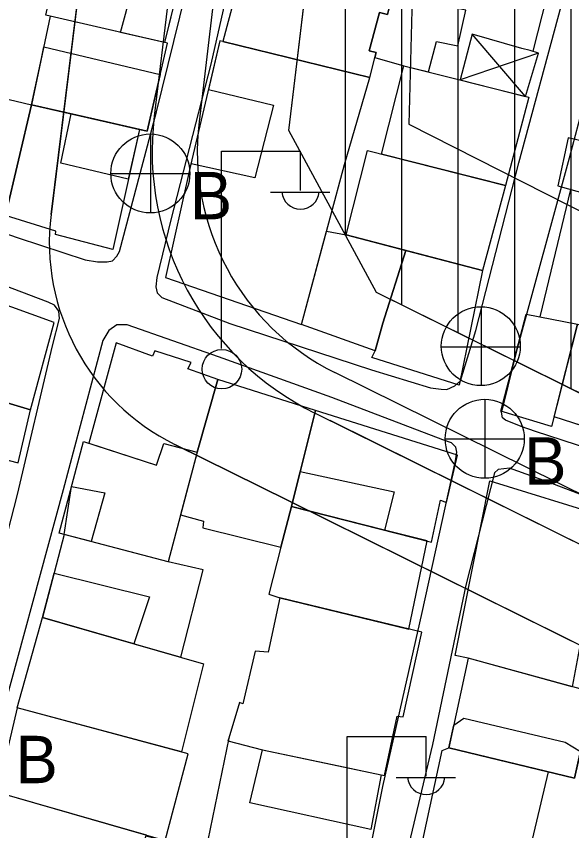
# Model space of a CAD drawing. Extents: x 417997 to 421451, y 4451742 to 4455216.
# Drawn here: x 420250.6 to 420299.8, y 4452595.7 to 4452667.9 of the extents above; entities that cross this region are included whole.
import ezdxf

# ---------------------------------------------------------------- set-up
doc = ezdxf.new("R2010")
doc.units = 0
for name, color, linetype in [('ADAKENARI', 7, 'Continuous'), ('B_Mesken', 7, 'Continuous'), ('B_Sundurma', 7, 'Continuous'), ('B_Teras', 7, 'Continuous'), ('KALDIRIM', 7, 'Continuous'), ('PL_KON_MEV_450', 7, 'Continuous'), ('PL_TİCK', 7, 'Continuous'), ('S_Elektrik_Diregi', 7, 'Continuous'), ('S_Rogar_Kapagi', 7, 'Continuous'), ('S_Rogar_Kapagi_Buski', 7, 'Continuous'), ('Sinir_Duvar_tek_tarafa_ait', 7, 'Continuous'), ('SN_KENTSEL_DONUSUM', 7, 'Continuous'), ('TR_TİCK', 7, 'Continuous'), ('TR_YUKSEKYOGUNKONUT', 7, 'Continuous'), ('Yol_Sose', 7, 'Continuous')]:
    doc.layers.add(name, color=color, linetype=linetype)

msp = doc.modelspace()

# ---------------------------------------------------------------- linework, layer by layer
at = {"layer": 'ADAKENARI'}
for p, q in [((420274.779, 4452657.737), (420288.946, 4452776.01)), ((420274.779, 4452657.737), (420288.946, 4452776.01)), ((420268.165, 4452767.263), (420253.703, 4452650.28)), ((420268.165, 4452767.263), (420253.703, 4452650.28)), ((420282.548, 4452643.366), (420274.779, 4452657.737)), ((420282.548, 4452643.366), (420274.779, 4452657.737)), ((420361.087, 4452604.42), (420282.548, 4452643.366)), ((420361.087, 4452604.42), (420282.548, 4452643.366)), ((420264.666, 4452629.908), (420274.775, 4452624.895)), ((420264.666, 4452629.908), (420274.775, 4452624.895)), ((420274.775, 4452624.895), (420344.451, 4452590.339)), ((420274.775, 4452624.895), (420344.451, 4452590.339))]:
    msp.add_line(p, q, dxfattribs=at)
msp.add_arc((420273.552, 4452647.826), 20, 172.95245, 243.6215, dxfattribs=at)
msp.add_arc((420273.552, 4452647.826), 20, 172.95245, 243.6215, dxfattribs=at)
at = {"layer": 'B_Mesken'}
for points in [[(420265.639, 4452673.283), (420263.757, 4452665.544), (420253.64, 4452667.86), (420253.232, 4452667.956), (420254.955, 4452675.744), (420258.104, 4452674.984)], [(420270.983, 4452673.396), (420268.921, 4452665.63), (420281.946, 4452662.446), (420282.517, 4452664.644), (420281.895, 4452664.809), (420282.788, 4452668.2), (420283.502, 4452668.012), (420284.083, 4452670.282)], [(420287.144, 4452662.93), (420287.836, 4452665.611), (420289.749, 4452665.232), (420290.444, 4452668.411), (420288.931, 4452668.699), (420289.563, 4452671.387), (420284.368, 4452672.667), (420283.776, 4452670.355), (420284.083, 4452670.282), (420283.502, 4452668.012), (420282.788, 4452668.2), (420281.895, 4452664.809), (420282.517, 4452664.644), (420282.401, 4452664.194), (420284.967, 4452663.481)], [(420253.64, 4452667.86), (420251.972, 4452660.013), (420262.218, 4452657.661), (420264.02, 4452665.484)], [(420268.921, 4452665.63), (420268.651, 4452665.672), (420266.07, 4452654.628), (420263.841, 4452644.692), (420275.89, 4452640.532), (420279.694, 4452654.732), (420281.946, 4452662.446)], [(420282.969, 4452655.647), (420284.967, 4452663.481), (420296.04, 4452660.682), (420293.97, 4452652.858)], [(420239.198, 4452653.879), (420241.077, 4452662.623), (420251.972, 4452660.013), (420249.681, 4452650.186)], [(420301.535, 4452661.239), (420300.653, 4452656.816), (420299.525, 4452657.09), (420298.61, 4452652.822), (420311.531, 4452649.193), (420313.833, 4452658.041)], [(420249.681, 4452650.186), (420251.972, 4452660.013), (420257.578, 4452658.726), (420261.547, 4452657.815), (420259.178, 4452647.17), (420254.103, 4452648.526), (420254.118, 4452648.813)], [(420281.743, 4452655.958), (420293.97, 4452652.858), (420291.922, 4452645.316), (420279.836, 4452648.491)], [(420285.143, 4452647.097), (420283.103, 4452640.666), (420282.404, 4452638.208), (420275.89, 4452640.532), (420278.105, 4452648.799), (420279.836, 4452648.491)], [(420253.985, 4452640.704), (420236.584, 4452647.005), (420234.325, 4452637.827), (420235.782, 4452637.54), (420236.337, 4452639.451), (420239.691, 4452638.784), (420239.262, 4452636.756), (420251.875, 4452632.978)], [(420291.922, 4452645.316), (420289.872, 4452635.162), (420282.134, 4452637.608), (420282.404, 4452638.208), (420283.103, 4452640.666), (420285.143, 4452647.097)], [(420300.348, 4452640.564), (420298.049, 4452631.482), (420293.557, 4452632.851), (420295.799, 4452641.451)], [(420307.943, 4452629.253), (420298.272, 4452632.361), (420300.348, 4452640.564), (420310.02, 4452638.073)], [(420259.486, 4452638.897), (420257.062, 4452630.007), (420263.047, 4452628.052), (420263.7, 4452629.996), (420263.7, 4452629.996), (420263.7, 4452629.996), (420266.641, 4452629.228), (420268.468, 4452635.663), (420265.823, 4452636.612), (420266.114, 4452637.18), (420262.913, 4452638.208), (420262.682, 4452637.715)], [(420239.256, 4452636.757), (420237.997, 4452631.569), (420250.789, 4452628.267), (420251.875, 4452632.978)], [(420268.468, 4452635.663), (420266.641, 4452629.228), (420265.175, 4452623.672), (420267.217, 4452623.093), (420267.138, 4452622.517), (420274.055, 4452620.789), (420275.002, 4452624.397), (420277.14, 4452632.904)], [(420277.14, 4452632.904), (420275.002, 4452624.397), (420287.421, 4452621.245), (420288.218, 4452624.959), (420288.75, 4452624.746), (420289.701, 4452628.956)], [(420263.7, 4452629.996), (420266.641, 4452629.228), (420264.071, 4452619.483), (420254.427, 4452622.047), (420256.569, 4452630.168), (420263.047, 4452628.052)], [(420290.667, 4452610.945), (420289.507, 4452611.189), (420292.587, 4452626.68), (420302.708, 4452623.538), (420299.874, 4452608.419)], [(420285.385, 4452613.528), (420287.015, 4452621.349), (420283.229, 4452622.309), (420275.002, 4452624.397), (420274.055, 4452620.789), (420272.989, 4452616.625), (420273.977, 4452616.292)], [(420254.864, 4452621.931), (420252.955, 4452614.561), (420265.205, 4452611.03), (420267.181, 4452618.799), (420264.071, 4452619.483)], [(420271.788, 4452611.574), (420270.689, 4452606.918), (420270.41, 4452607.008), (420269.456, 4452603.867), (420269.375, 4452603.619), (420272.441, 4452602.829), (420278.651, 4452601.518), (420282.954, 4452600.61), (420283.255, 4452600.543), (420284.375, 4452605.812), (420284.896, 4452605.763), (420286.548, 4452613.246), (420273.977, 4452616.292), (420272.943, 4452611.498)], [(420252.955, 4452614.561), (420267.208, 4452610.453), (420265.273, 4452602.64), (420250.693, 4452606.557)], [(420290.667, 4452610.945), (420288.935, 4452602.994), (420300.073, 4452600.313), (420301.771, 4452607.899)], [(420250.693, 4452606.557), (420248.94, 4452599.087), (420263.823, 4452594.792), (420265.854, 4452602.484)], [(420282.036, 4452595.776), (420271.311, 4452598.132), (420272.441, 4452602.829), (420282.954, 4452600.61)], [(420297.729, 4452600.877), (420295.792, 4452592.625), (420286.625, 4452594.806), (420288.338, 4452602.777), (420288.935, 4452602.994)], [(420262.123, 4452595.283), (420259.746, 4452587.624), (420246.644, 4452591.001), (420248.94, 4452599.087)]]:
    msp.add_lwpolyline(points, close=True, dxfattribs=at)
at = {"layer": 'B_Sundurma'}
for p, q in [((420295.746, 4452660.756), (420291.021, 4452666.275)), ((420296.888, 4452664.577), (420289.937, 4452662.224))]:
    msp.add_line(p, q, dxfattribs=at)
msp.add_lwpolyline([(420295.746, 4452660.756), (420296.888, 4452664.577), (420296.142, 4452664.828), (420295.415, 4452665.013), (420291.021, 4452666.275), (420289.937, 4452662.224)], close=True, dxfattribs=at)
at = {"layer": 'B_Teras'}
for points in [[(420259.856, 4452666.437), (420260.856, 4452670.15), (420263.268, 4452670.52), (420264.873, 4452670.132), (420263.757, 4452665.544)], [(420275.89, 4452640.532), (420279.694, 4452654.732), (420281.946, 4452662.446), (420268.921, 4452665.63), (420268.651, 4452665.672), (420267.646, 4452661.372), (420273.415, 4452659.975), (420271.745, 4452653.552), (420266.106, 4452654.781), (420266.07, 4452654.628), (420263.841, 4452644.692)], [(420253.062, 4452665.142), (420263.381, 4452662.709), (420262.218, 4452657.661), (420257.578, 4452658.726), (420251.972, 4452660.013), (420252.846, 4452664.126)], [(420254.558, 4452654.848), (420255.501, 4452659.203), (420257.578, 4452658.726), (420261.547, 4452657.815), (420260.543, 4452653.429)], [(420308.902, 4452633.327), (420302.862, 4452634.637), (420301.676, 4452631.267), (420298.272, 4452632.361), (420300.348, 4452640.564), (420310.02, 4452638.073)], [(420284.089, 4452625.691), (420283.229, 4452622.309), (420275.002, 4452624.397), (420275.783, 4452627.503)], [(420258.47, 4452625.622), (420257.251, 4452621.297), (420254.864, 4452621.931), (420255.516, 4452626.178)], [(420253.972, 4452618.488), (420262.412, 4452616.395), (420261.028, 4452612.234), (420252.955, 4452614.561)], [(420289.373, 4452605.003), (420290.265, 4452605.626), (420299.234, 4452603.492), (420300.6, 4452602.67), (420300.073, 4452600.313), (420300.073, 4452600.313), (420288.935, 4452602.994)]]:
    msp.add_lwpolyline(points, close=True, dxfattribs=at)
at = {"layer": 'KALDIRIM'}
for p, q in [((420266.868, 4452692.594), (420262.844, 4452659.003)), ((420266.868, 4452692.594), (420262.844, 4452659.003)), ((420270.882, 4452692.469), (420266.814, 4452658.512)), ((420270.882, 4452692.469), (420266.814, 4452658.512)), ((420362.188, 4452594.944), (420278.834, 4452636.278)), ((420362.188, 4452594.944), (420278.834, 4452636.278)), ((420360.116, 4452591.507), (420277.072, 4452632.687)), ((420360.116, 4452591.507), (420277.072, 4452632.687)), ((420360.116, 4452591.507), (420278.423, 4452632.017)), ((420360.116, 4452591.507), (420278.423, 4452632.017))]:
    msp.add_line(p, q, dxfattribs=at)
for radius, start, end in [(25.909, 173.13378, 243.65924), (25.909, 173.13378, 243.65924), (21.909, 173.16919, 243.62406), (21.909, 173.16919, 243.62406)]:
    msp.add_arc((420288.568, 4452655.906), radius, start, end, dxfattribs=at)
at = {"layer": 'PL_KON_MEV_450'}
msp.add_lwpolyline([(420299.789, 4452788.55), (420467.865, 4452834.024), (420464.625, 4452792.442), (420385.138, 4452799.106), (420376.655, 4452726.126), (420364.656, 4452632.456), (420451.746, 4452625.102), (420449.423, 4452575.558), (420449.423, 4452560.615), (420361.087, 4452604.42), (420282.548, 4452643.366), (420274.779, 4452657.737), (420288.946, 4452776.01)], close=True, dxfattribs=at)
msp.add_lwpolyline([(420299.789, 4452788.55), (420467.865, 4452834.024), (420464.625, 4452792.442), (420385.138, 4452799.106), (420376.655, 4452726.126), (420364.656, 4452632.456), (420451.746, 4452625.102), (420449.423, 4452575.558), (420449.423, 4452560.615), (420361.087, 4452604.42), (420282.548, 4452643.366), (420274.779, 4452657.737), (420288.946, 4452776.01)], close=True, dxfattribs=at)
at = {"layer": 'PL_TİCK'}
for points in [[(420253.703, 4452650.28), (420268.165, 4452767.263), (420262.235, 4452772.505), (420196.745, 4452756.055), (420191.807, 4452749.838), (420189.699, 4452630.41), (420189.599, 4452607.801), (420189.767, 4452589.002), (420190.028, 4452586.79), (420276.745, 4452528.455)], [(420253.703, 4452650.28), (420268.165, 4452767.263), (420262.235, 4452772.505), (420196.745, 4452756.055), (420191.807, 4452749.838), (420189.699, 4452630.41), (420189.599, 4452607.801), (420189.767, 4452589.002), (420190.028, 4452586.79), (420276.745, 4452528.455)], [(420276.745, 4452528.455), (420279.227, 4452526.785), (420315.233, 4452506.091), (420321.858, 4452514.013), (420350.28, 4452587.449), (420350.28, 4452587.449), (420344.451, 4452590.339), (420274.775, 4452624.895), (420264.666, 4452629.908)], [(420276.745, 4452528.455), (420279.227, 4452526.785), (420315.233, 4452506.091), (420321.858, 4452514.013), (420350.28, 4452587.449), (420350.28, 4452587.449), (420344.451, 4452590.339), (420274.775, 4452624.895), (420264.666, 4452629.908)]]:
    msp.add_lwpolyline(points, dxfattribs=at)
msp.add_arc((420273.552, 4452647.826), 20, 172.95245, 243.6215, dxfattribs=at)
msp.add_arc((420273.552, 4452647.826), 20, 172.95245, 243.6215, dxfattribs=at)
at = {"layer": 'S_Elektrik_Diregi'}
for p, q in [((420268.805, 4452638.408), (420268.805, 4452655.908)), ((420268.805, 4452655.908), (420275.805, 4452655.908)), ((420275.805, 4452652.408), (420275.805, 4452655.908)), ((420273.145, 4452652.268), (420278.395, 4452652.268)), ((420279.943, 4452586.503), (420279.943, 4452604.003)), ((420279.943, 4452604.003), (420286.943, 4452604.003)), ((420286.943, 4452600.503), (420286.943, 4452604.003)), ((420284.283, 4452600.363), (420289.533, 4452600.363))]:
    msp.add_line(p, q, dxfattribs=at)
msp.add_circle((420268.841, 4452636.573), 1.75, dxfattribs=at)
for centre in [(420275.806, 4452652.421), (420286.944, 4452600.516)]:
    msp.add_arc(centre, 1.658, 184.83843, 355.14641, dxfattribs=at)
at = {"layer": 'S_Rogar_Kapagi'}
for p, q in [((420291.824, 4452635.086), (420291.824, 4452642.086)), ((420288.254, 4452638.551), (420295.254, 4452638.551))]:
    msp.add_line(p, q, dxfattribs=at)
msp.add_circle((420291.771, 4452638.614), 3.5, dxfattribs=at)
at = {"layer": 'S_Rogar_Kapagi_Buski'}
for p, q in [((420262.501, 4452657.425), (420262.501, 4452650.425)), ((420259.001, 4452653.925), (420266.001, 4452653.925)), ((420292.122, 4452633.905), (420292.122, 4452626.905)), ((420288.622, 4452630.405), (420295.622, 4452630.405))]:
    msp.add_line(p, q, dxfattribs=at)
for centre in [(420262.501, 4452653.925), (420292.122, 4452630.405)]:
    msp.add_circle(centre, 3.5, dxfattribs=at)
at = {"layer": 'Sinir_Duvar_tek_tarafa_ait'}
for points in [[(420297.603, 4452669.546), (420296.384, 4452664.766)], [(420297.044, 4452641.208), (420299.762, 4452652.498)], [(420269.456, 4452603.867), (420267.389, 4452593.814), (420262.087, 4452595.165)]]:
    msp.add_lwpolyline(points, dxfattribs=at)
at = {"layer": 'SN_KENTSEL_DONUSUM'}
for p, q in [((420290.935, 4452862.982), (420285.402, 4452658.286)), ((420290.935, 4452862.982), (420285.402, 4452658.286)), ((420285.402, 4452658.286), (420506.696, 4452545.795)), ((420285.402, 4452658.286), (420506.696, 4452545.795))]:
    msp.add_line(p, q, dxfattribs=at)
at = {"layer": 'TR_TİCK'}
for points in [[(420253.703, 4452650.28), (420268.165, 4452767.263), (420262.235, 4452772.505), (420196.745, 4452756.055), (420191.807, 4452749.838), (420189.699, 4452630.41), (420189.599, 4452607.801), (420189.767, 4452589.002), (420190.028, 4452586.79), (420276.745, 4452528.455)], [(420253.703, 4452650.28), (420268.165, 4452767.263), (420262.235, 4452772.505), (420196.745, 4452756.055), (420191.807, 4452749.838), (420189.699, 4452630.41), (420189.599, 4452607.801), (420189.767, 4452589.002), (420190.028, 4452586.79), (420276.745, 4452528.455)], [(420276.745, 4452528.455), (420279.227, 4452526.785), (420315.233, 4452506.091), (420321.858, 4452514.013), (420350.28, 4452587.449), (420344.451, 4452590.339), (420274.775, 4452624.895), (420264.666, 4452629.908)], [(420276.745, 4452528.455), (420279.227, 4452526.785), (420315.233, 4452506.091), (420321.858, 4452514.013), (420350.28, 4452587.449), (420344.451, 4452590.339), (420274.775, 4452624.895), (420264.666, 4452629.908)]]:
    msp.add_lwpolyline(points, dxfattribs=at)
msp.add_arc((420273.552, 4452647.826), 20, 172.95245, 243.6215, dxfattribs=at)
msp.add_arc((420273.552, 4452647.826), 20, 172.95245, 243.6215, dxfattribs=at)
at = {"layer": 'TR_YUKSEKYOGUNKONUT'}
for p, q in [((420299.779, 4452634.821), (420299.779, 4452788.539)), ((420299.779, 4452634.821), (420299.779, 4452788.539)), ((420294.779, 4452637.301), (420294.779, 4452782.756)), ((420294.779, 4452637.301), (420294.779, 4452782.756)), ((420289.779, 4452639.78), (420289.779, 4452776.973)), ((420289.779, 4452639.78), (420289.779, 4452776.973)), ((420284.779, 4452642.26), (420284.779, 4452741.218)), ((420284.779, 4452642.26), (420284.779, 4452741.218)), ((420279.779, 4452648.489), (420279.779, 4452699.477)), ((420279.779, 4452648.489), (420279.779, 4452699.477))]:
    msp.add_line(p, q, dxfattribs=at)
at = {"layer": 'Yol_Sose'}
for points in [[(420240.149, 4452651.891), (420250.793, 4452648.222), (420256.713, 4452646.28), (420257.822, 4452646.085), (420258.668, 4452646.077), (420259.152, 4452646.168), (420259.522, 4452646.585), (420259.758, 4452646.996), (420263.052, 4452659.393), (420266.66, 4452674.055), (420269.515, 4452686.977), (420269.619, 4452687.731), (420269.653, 4452688.265), (420269.505, 4452688.644), (420269.341, 4452688.836), (420268.449, 4452689.078), (420261.796, 4452690.401), (420253.534, 4452691.993), (420248.674, 4452693.063)], [(420270.724, 4452676.266), (420267.854, 4452663.628), (420264.315, 4452649.818), (420263.081, 4452644.697), (420262.984, 4452643.861), (420263.119, 4452643.348), (420263.516, 4452642.926), (420269.554, 4452640.614), (420282.082, 4452636.519), (420287.33, 4452634.919), (420288.271, 4452634.8), (420288.753, 4452634.785), (420289.485, 4452635.093), (420289.972, 4452635.55), (420291.342, 4452640.004), (420295.152, 4452654.855), (420298.906, 4452668.753)], [(420332.482, 4452668.553), (420329.636, 4452654.922), (420326.294, 4452640.326), (420322.268, 4452624.192), (420321.979, 4452623.313), (420321.84, 4452623.038), (420321.318, 4452622.792), (420320.593, 4452622.899), (420308.699, 4452627.109), (420296.628, 4452631.044), (420295.344, 4452631.495), (420293.957, 4452632.062), (420293.702, 4452632.275), (420293.606, 4452632.764), (420293.775, 4452633.394), (420295.038, 4452638.434), (420299.64, 4452655.308), (420303.083, 4452668.362)], [(420216.405, 4452582.117), (420233.137, 4452576.695), (420234.918, 4452576.503), (420236.154, 4452576.515), (420237.403, 4452576.72), (420238.296, 4452577.405), (420239.138, 4452578.41), (420242.546, 4452592.419), (420246.445, 4452608.886), (420250.719, 4452625.468), (420253.839, 4452638.658), (420254.451, 4452641.067), (420254.406, 4452641.705), (420254.013, 4452642.244), (420253.439, 4452642.507), (420239.189, 4452647.935), (420226.433, 4452652.457), (420220.798, 4452654.335)], [(420280.442, 4452586.258), (420283.093, 4452599.563), (420286.567, 4452614.993), (420289.528, 4452628.46), (420289.66, 4452629.229), (420289.563, 4452629.656), (420289.185, 4452630.05), (420288.399, 4452630.298), (420278.58, 4452634.052), (420268.535, 4452637.673), (420260.435, 4452640.507), (420259.547, 4452640.497), (420258.832, 4452640.01), (420258.302, 4452639.115), (420254.774, 4452625.882), (420250.692, 4452610.855), (420246.125, 4452594.093)], [(420310.526, 4452621.678), (420297.68, 4452626.572), (420294.327, 4452627.798), (420293.32, 4452627.68), (420292.982, 4452627.399), (420290.451, 4452617.427), (420287.509, 4452603.308), (420284.316, 4452589.866)]]:
    msp.add_lwpolyline(points, dxfattribs=at)

# ---------------------------------------------------------------- texts
at = {"layer": 'S_Rogar_Kapagi_Buski'}
for p in [(420266.001, 4452649.86), (420295.622, 4452626.34), (420250.561, 4452599.87)]:
    msp.add_text('B', height=4.2, dxfattribs=at).set_placement(p)

doc.saveas('drawing.dxf')
